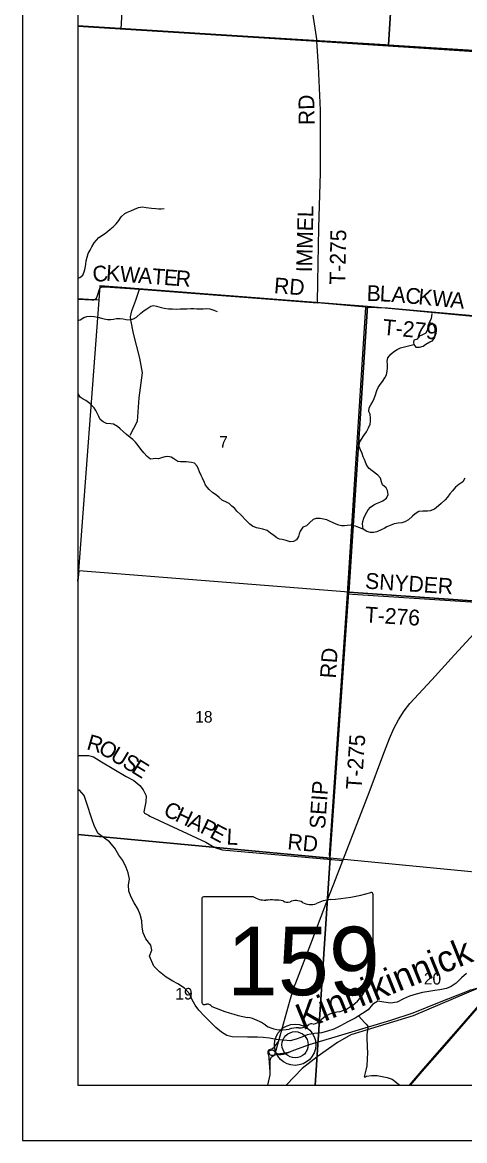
# Model space of a CAD drawing. Extents: x 0 to 42.5, y 0 to 22.
# Drawn here: x 2 to 2.796, y 14 to 16.014 of the extents above; entities that cross this region are included whole.
import ezdxf

# ---------------------------------------------------------------- set-up
doc = ezdxf.new("R2010")
doc.units = 0
for name, color, linetype in [('GM_X_County_Road', 7, 'Continuous'), ('GM_X_County_Road_Text', 7, 'Continuous'), ('GM_X_County_Text', 7, 'Continuous'), ('GM_X_Interchange_Ramps', 7, 'Continuous'), ('GM_X_Minor_Lake', 7, 'Continuous'), ('GM_X_Minor_River', 7, 'Continuous'), ('GM_X_Minor_River_Text', 7, 'Continuous'), ('GM_X_Rail_Line', 7, 'Continuous'), ('GM_X_Section', 7, 'Continuous'), ('GM_X_Section_Text', 7, 'Continuous'), ('GM_X_State_Location', 7, 'Continuous'), ('GM_X_State_Route', 7, 'Continuous'), ('GM_X_State_Shield', 7, 'Continuous'), ('GM_X_Township_Road', 7, 'Continuous'), ('GM_X_Township_Road_Text', 7, 'Continuous'), ('GM_X_Unincorporated', 7, 'Continuous'), ('GM_X_Unincorporated_Location', 7, 'Continuous'), ('SH_Cut_Line', 7, 'Continuous'), ('SH_Data', 7, 'Continuous')]:
    doc.layers.add(name, color=color, linetype=linetype)

msp = doc.modelspace()

# ---------------------------------------------------------------- linework, layer by layer
at = {"layer": 'GM_X_County_Road'}
for p, q in [((2.1, 16.0073), (2.5298, 15.9802)), ((2.5298, 15.9802), (3.1496, 15.9399))]:
    msp.add_line(p, q, dxfattribs=at)
for points in [[(2.1, 14.6939), (2.1188, 14.6936), (2.1277, 14.691), (2.1426, 14.6821), (2.1867, 14.6558), (2.2007, 14.6483), (2.2114, 14.6393), (2.2175, 14.6318), (2.2225, 14.6207), (2.2222, 14.6103), (2.2186, 14.5922), (2.2195, 14.5897), (2.2231, 14.5878), (2.2267, 14.5859)], [(2.2267, 14.5859), (2.2294, 14.5845), (2.3301, 14.5376), (2.342, 14.5304), (2.348, 14.5271), (2.3598, 14.5238), (2.5091, 14.5104), (2.5563, 14.5063), (2.5765, 14.5044)]]:
    msp.add_lwpolyline(points, dxfattribs=at)
at = {"layer": 'GM_X_Interchange_Ramps'}
for points in [[(2.1, 19.059), (2.1, 16.0076), (2.5297, 15.9805), (3.1495, 15.9401), (3.4734, 15.9192), (3.5088, 15.917), (3.5443, 15.9147), (3.6354, 15.9103), (3.6812, 15.9061), (3.7036, 15.9048), (3.7213, 15.9037), (4.4437, 15.8535), (4.576, 15.8439), (4.7033, 15.8346), (4.834, 15.8246), (5.0466, 15.8101), (5.2142, 15.7986), (5.2389, 16.1139)], [(4.4437, 15.8535), (3.7213, 15.9037), (3.7036, 15.9048), (3.6812, 15.9061), (3.6354, 15.9103), (3.5443, 15.9147), (3.5088, 15.917), (3.4734, 15.9192), (3.1495, 15.9401), (2.5297, 15.9805), (2.1, 16.0076), (2.1, 14.1), (5.0849, 14.1)]]:
    msp.add_lwpolyline(points, dxfattribs=at)
at = {"layer": 'GM_X_Minor_Lake'}
for points in [[(2.708, 15.4292), (2.7147, 15.4288), (2.721, 15.4309), (2.7261, 15.4347), (2.7331, 15.4387), (2.7379, 15.4406), (2.7423, 15.4465), (2.7426, 15.4542), (2.7427, 15.4609), (2.7421, 15.4656), (2.7385, 15.4715), (2.732, 15.4731), (2.7294, 15.4672), (2.7292, 15.4607), (2.7263, 15.4543), (2.72, 15.4511), (2.7136, 15.4482), (2.7107, 15.4433)], [(2.7107, 15.4433), (2.7043, 15.4419), (2.7041, 15.4376), (2.7043, 15.4336), (2.708, 15.4292)]]:
    msp.add_lwpolyline(points, dxfattribs=at)
at = {"layer": 'GM_X_Minor_River'}
for points in [[(2.1, 15.5531), (2.1036, 15.5543), (2.1087, 15.5589), (2.111, 15.565), (2.1128, 15.5712), (2.1143, 15.5784), (2.1149, 15.5845), (2.1166, 15.5914), (2.1185, 15.5976), (2.1221, 15.6035), (2.1252, 15.6096), (2.1292, 15.6168), (2.1333, 15.6215), (2.1377, 15.6263), (2.1425, 15.6293), (2.1503, 15.635), (2.1575, 15.6407), (2.1634, 15.6456), (2.1685, 15.6509), (2.1737, 15.6574), (2.1779, 15.6635), (2.1845, 15.6697), (2.1894, 15.6724), (2.1953, 15.6744), (2.2018, 15.6773), (2.2088, 15.6803), (2.2164, 15.6816), (2.2227, 15.6807), (2.2274, 15.6797), (2.2322, 15.6791), (2.24, 15.6785), (2.2453, 15.678), (2.25, 15.6781), (2.255, 15.6787)], [(2.1, 15.477), (2.1039, 15.4785), (2.1105, 15.4825), (2.1162, 15.4844), (2.1223, 15.4846), (2.1291, 15.4842), (2.1356, 15.4832), (2.1424, 15.4815), (2.1472, 15.4798), (2.1534, 15.4788), (2.1591, 15.479), (2.1642, 15.4796), (2.1694, 15.4805), (2.176, 15.4807), (2.1815, 15.4799), (2.1867, 15.479), (2.1939, 15.4784), (2.2001, 15.4803), (2.2051, 15.4829), (2.2129, 15.4901), (2.2192, 15.4949), (2.2239, 15.4983), (2.2309, 15.503), (2.2359, 15.5039), (2.2416, 15.5028), (2.2495, 15.5003), (2.2551, 15.4992), (2.263, 15.4982), (2.2702, 15.4978), (2.2765, 15.4976), (2.2839, 15.4978), (2.2896, 15.498), (2.2961, 15.4983), (2.3033, 15.4985), (2.3084, 15.4985), (2.3137, 15.4983), (2.3198, 15.4981), (2.3253, 15.4981), (2.3318, 15.4985), (2.3371, 15.4981), (2.3443, 15.4956), (2.3506, 15.4931)], [(2.732, 15.4731), (2.7361, 15.4805), (2.7371, 15.4851), (2.7374, 15.4894)], [(2.6131, 15.1013), (2.612, 15.1106), (2.6126, 15.1153), (2.6145, 15.1208), (2.6177, 15.1277), (2.6223, 15.1358), (2.6265, 15.1408), (2.6322, 15.1453), (2.6373, 15.1476), (2.6432, 15.1499), (2.6489, 15.1525), (2.6552, 15.1571), (2.6584, 15.1635), (2.6573, 15.1709), (2.6544, 15.1759), (2.6482, 15.1812), (2.6463, 15.1867), (2.6442, 15.1932), (2.6397, 15.1985), (2.6294, 15.2061), (2.6241, 15.2103), (2.62, 15.2158), (2.6177, 15.2217), (2.6158, 15.2268), (2.6135, 15.2318), (2.6113, 15.2377), (2.6086, 15.2443), (2.6063, 15.2502), (2.6067, 15.2571), (2.61, 15.2635), (2.6145, 15.2698), (2.6191, 15.2766), (2.6227, 15.2836), (2.6256, 15.2903), (2.6262, 15.295), (2.6266, 15.3011), (2.6258, 15.3081), (2.6237, 15.3133), (2.6241, 15.3197), (2.627, 15.3252), (2.6302, 15.3302), (2.6333, 15.3366), (2.6355, 15.3431), (2.6376, 15.3509), (2.6403, 15.3562), (2.6441, 15.3617), (2.6481, 15.3674), (2.6523, 15.3737), (2.6555, 15.3792), (2.6565, 15.386), (2.6569, 15.3921), (2.6569, 15.398), (2.6563, 15.4039), (2.6579, 15.4099), (2.6628, 15.4166), (2.668, 15.4206), (2.6746, 15.4249), (2.6807, 15.4278), (2.6877, 15.4296), (2.7043, 15.4336)], [(2.3239, 15.1928), (2.3218, 15.1981), (2.3189, 15.2046), (2.3172, 15.2093), (2.3144, 15.2148), (2.3097, 15.2202), (2.3045, 15.2215), (2.2994, 15.2219), (2.2945, 15.2223), (2.2895, 15.2225), (2.2848, 15.2225), (2.2797, 15.2231), (2.2726, 15.2278), (2.2679, 15.2312), (2.2618, 15.2324), (2.2563, 15.2315), (2.2504, 15.2298), (2.2451, 15.2282), (2.2404, 15.2283), (2.2354, 15.2277), (2.2303, 15.2275), (2.2248, 15.2319), (2.2187, 15.2386), (2.2132, 15.2456), (2.2085, 15.2519), (2.2034, 15.2581), (2.1988, 15.2629), (2.1937, 15.2663), (2.1873, 15.2715), (2.1812, 15.277), (2.1761, 15.2818), (2.1711, 15.2861), (2.1641, 15.2901), (2.159, 15.2909), (2.1514, 15.2917), (2.1453, 15.2943), (2.1402, 15.2985), (2.1374, 15.3044), (2.1353, 15.3092), (2.1323, 15.3147), (2.129, 15.3196), (2.1216, 15.3278), (2.1143, 15.3328), (2.1091, 15.3353), (2.104, 15.3387), (2.1004, 15.3448), (2.1, 15.3452)], [(2.7963, 15.1931), (2.7929, 15.1866), (2.7857, 15.1815), (2.7794, 15.1766), (2.7739, 15.1705), (2.7691, 15.1646), (2.7653, 15.159), (2.7609, 15.1538), (2.7535, 15.1476), (2.7486, 15.1432), (2.7415, 15.1375), (2.7341, 15.1341), (2.7292, 15.1337), (2.7205, 15.1338), (2.7134, 15.133), (2.7068, 15.129), (2.7018, 15.1249), (2.6948, 15.118), (2.6883, 15.1144), (2.683, 15.1129), (2.6764, 15.112), (2.6693, 15.1109), (2.6621, 15.1076), (2.6559, 15.1052), (2.6509, 15.1022), (2.6456, 15.0999), (2.638, 15.0967), (2.6321, 15.0955), (2.6266, 15.0954), (2.6199, 15.0973), (2.6131, 15.1013), (2.6057, 15.1045), (2.5996, 15.1068), (2.5911, 15.1083), (2.5845, 15.108), (2.5795, 15.1074), (2.5744, 15.1072), (2.5696, 15.1084), (2.5645, 15.1101), (2.5583, 15.1133), (2.5529, 15.1158), (2.5476, 15.1179), (2.5417, 15.1194), (2.536, 15.1204), (2.5288, 15.1202), (2.5231, 15.1189), (2.5176, 15.113), (2.5111, 15.1075), (2.5049, 15.1049), (2.4997, 15.0979), (2.4982, 15.0929), (2.4969, 15.0882), (2.4931, 15.0821), (2.4877, 15.0793), (2.4819, 15.0785), (2.4748, 15.0808), (2.4676, 15.0825), (2.4629, 15.0831), (2.4581, 15.0854), (2.4523, 15.0901), (2.4466, 15.0943), (2.4405, 15.0987), (2.4329, 15.101), (2.4276, 15.1022), (2.4211, 15.1035), (2.4143, 15.1069), (2.4092, 15.1104), (2.4042, 15.1159), (2.3927, 15.1275), (2.3862, 15.1338), (2.3823, 15.1385), (2.3769, 15.1427), (2.3724, 15.1475), (2.3652, 15.1513), (2.3604, 15.153), (2.3544, 15.1581), (2.3491, 15.1625), (2.3426, 15.1665), (2.3362, 15.1728), (2.3297, 15.1802), (2.3275, 15.185), (2.3239, 15.1928)], [(2.7198, 14.2669), (2.7084, 14.264), (2.6966, 14.2603), (2.6859, 14.2554), (2.6745, 14.2494), (2.6623, 14.2476), (2.6506, 14.2496), (2.6396, 14.2509), (2.63, 14.2449), (2.622, 14.2358), (2.6121, 14.229), (2.5991, 14.2208), (2.5857, 14.214), (2.5724, 14.2069), (2.5602, 14.2009), (2.5488, 14.1969), (2.5381, 14.1939), (2.5256, 14.1929), (2.5127, 14.1903), (2.5028, 14.1866), (2.4928, 14.1825), (2.4822, 14.1799), (2.4697, 14.1812), (2.4568, 14.182), (2.4446, 14.1848), (2.4333, 14.1856), (2.4234, 14.1861), (2.4052, 14.1866), (2.3778, 14.1868), (2.368, 14.1896), (2.3581, 14.1954), (2.3483, 14.2038), (2.3389, 14.213), (2.328, 14.2241), (2.3178, 14.2352), (2.3111, 14.244), (2.3051, 14.2547), (2.3013, 14.2638), (2.2916, 14.2746), (2.2798, 14.2823), (2.2708, 14.2873), (2.2587, 14.2946), (2.247, 14.3042), (2.2364, 14.3142), (2.229, 14.3325), (2.2329, 14.3431), (2.2314, 14.3522), (2.2224, 14.3633), (2.2172, 14.3744), (2.2157, 14.3843), (2.2147, 14.3957), (2.2121, 14.4071), (2.208, 14.4174), (2.2009, 14.4285), (2.1956, 14.4384), (2.1915, 14.4491), (2.1909, 14.4605), (2.1925, 14.4707), (2.1903, 14.4822), (2.1869, 14.4917), (2.181, 14.5043), (2.1738, 14.5142), (2.1663, 14.5268), (2.1569, 14.5379), (2.1479, 14.5445), (2.1365, 14.5529), (2.1298, 14.5659), (2.1253, 14.5777), (2.1224, 14.5868), (2.1183, 14.5998), (2.1146, 14.6109), (2.1113, 14.6215), (2.1026, 14.6311), (2.1, 14.632)], [(2.7991, 14.3009), (2.7903, 14.2934), (2.7807, 14.2835), (2.7719, 14.2775), (2.7632, 14.2742), (2.751, 14.2716), (2.7423, 14.2706), (2.7316, 14.2684), (2.7198, 14.2669)], [(2.605, 14.2245), (2.6163, 14.2121), (2.6189, 14.2098), (2.6214, 14.2061), (2.6214, 14.2048), (2.621, 14.1985), (2.6198, 14.1917), (2.62, 14.1866), (2.6207, 14.1677), (2.6212, 14.1588), (2.6197, 14.1349), (2.618, 14.1269), (2.6149, 14.115), (2.6174, 14.1149), (2.6191, 14.1163), (2.6284, 14.1171), (2.6383, 14.1175), (2.6562, 14.1137), (2.6655, 14.111), (2.6681, 14.1091), (2.6765, 14.1022), (2.6794, 14.1)]]:
    msp.add_lwpolyline(points, dxfattribs=at)
at = {"layer": 'GM_X_Rail_Line'}
for points in [[(2.8578, 14.2836), (2.8233, 14.2759), (2.7031, 14.2249), (2.5913, 14.1907), (2.567, 14.1766), (2.5303, 14.1507), (2.5038, 14.1297), (2.4749, 14.1)], [(2.6966, 14.1), (2.7185, 14.1251), (2.7593, 14.1718), (2.7897, 14.2068), (2.857, 14.2841)], [(2.6982, 14.1), (2.7194, 14.1243), (2.7602, 14.171), (2.7906, 14.206), (2.8579, 14.2833)]]:
    msp.add_lwpolyline(points, dxfattribs=at)
at = {"layer": 'GM_X_Section'}
for points in [[(2.2084, 16.5167), (2.6908, 16.4865), (2.659, 15.973), (2.6533, 15.9734), (2.1775, 16.0023)], [(2.6908, 16.4865), (3.2094, 16.4499), (3.1757, 15.9403), (2.659, 15.973)], [(2.138, 15.5138), (2.1401, 15.5399), (2.6209, 15.5028), (2.5872, 14.9876), (2.1014, 15.0261)], [(2.6209, 15.5028), (3.14, 15.4537), (3.0992, 14.9516), (2.5872, 14.9876)], [(2.5872, 14.9876), (3.0992, 14.9516), (3.062, 14.4595), (2.554, 14.5086)]]:
    msp.add_lwpolyline(points, close=True, dxfattribs=at)
at = {"layer": 'GM_X_State_Route'}
for points in [[(2.5603, 14.4622), (2.5765, 14.5044), (2.6242, 14.627), (2.6485, 14.693), (2.6604, 14.7245), (2.6685, 14.7424), (2.677, 14.7581), (2.6868, 14.7743), (2.697, 14.7871), (2.737, 14.8301), (2.7775, 14.8748), (2.8622, 14.9667), (2.9899, 15.0987), (3.1208, 15.232), (3.1457, 15.2575), (3.17, 15.2826), (3.1894, 15.3026), (3.2051, 15.3186), (3.2151, 15.329), (3.2209, 15.3347)], [(2.4921, 14.2839), (2.519, 14.3545), (2.5463, 14.4256), (2.5603, 14.4622)], [(2.4608, 14.1781), (2.4819, 14.2538), (2.4894, 14.2769), (2.4921, 14.2839)], [(2.4826, 14.1604), (2.4857, 14.1619), (2.4952, 14.1652), (2.5167, 14.1732), (2.6631, 14.217), (2.7034, 14.2301), (2.7509, 14.2492), (2.8013, 14.2694), (2.8066, 14.2715), (2.8119, 14.273), (2.8204, 14.2751), (2.8264, 14.2746), (2.8336, 14.2732), (2.8463, 14.2686), (2.853, 14.2667), (2.8896, 14.2631), (2.8984, 14.2631), (2.9089, 14.2648), (2.9462, 14.2717), (3.0136, 14.285), (3.0548, 14.2912), (3.0784, 14.2934)], [(2.4509, 14.1664), (2.454, 14.1687), (2.4611, 14.1788)], [(2.4441, 14.1502), (2.4435, 14.1532), (2.4421, 14.1571), (2.4424, 14.1605), (2.4441, 14.1635), (2.4465, 14.165), (2.4505, 14.1661), (2.4509, 14.1664)], [(2.4428, 14.1612), (2.4453, 14.1622), (2.448, 14.1632), (2.4506, 14.1633), (2.4529, 14.1619), (2.454, 14.1607), (2.4554, 14.1587)], [(2.4428, 14.1612), (2.4437, 14.1578), (2.4448, 14.1559), (2.4459, 14.1546), (2.4476, 14.154), (2.451, 14.1538), (2.4544, 14.1546)], [(2.4457, 14.1231), (2.4459, 14.1344), (2.4461, 14.1451), (2.4469, 14.1486), (2.4486, 14.1512), (2.4515, 14.1526), (2.4544, 14.1546), (2.4554, 14.1587), (2.4608, 14.1781)], [(2.4544, 14.1546), (2.4598, 14.1549), (2.4658, 14.1551), (2.4702, 14.156), (2.4739, 14.1568), (2.4787, 14.1586), (2.4826, 14.1604)], [(2.4554, 14.1587), (2.4565, 14.1575), (2.4588, 14.1567), (2.461, 14.1566), (2.4642, 14.1568), (2.4685, 14.1573), (2.473, 14.1584), (2.4833, 14.1608)], [(2.4457, 14.1231), (2.4443, 14.1492), (2.4441, 14.1502)], [(2.4416, 14.1), (2.4457, 14.1184), (2.4457, 14.1231)]]:
    msp.add_lwpolyline(points, dxfattribs=at)
at = {"layer": 'GM_X_State_Shield'}
for p, q in [((2.631, 14.3458), (2.631, 14.4437)), ((2.3227, 14.4358), (2.3227, 14.2487)), ((2.416, 14.439), (2.3258, 14.439)), ((2.6309, 14.3458), (2.631, 14.3458))]:
    msp.add_line(p, q, dxfattribs=at)
for centre, major_axis, start_param, end_param in [((2.5212, 14.6942), (0.3269, 0), 4.814394, 5.042369), ((2.6275, 14.4441), (0.00343, 0), 6.141152, 7.989035), ((2.3263, 14.4362), (0.00357, 0), 1.712693, 3.28349), ((2.4375, 14.4608), (0.0346, 0), 4.042523, 4.731795), ((2.449, 14.334), (0.1243, 0), 1.404758, 1.657858), ((2.4772, 14.4372), (0.00999, 0), 3.836095, 5.185415), ((2.4919, 14.4156), (0.0208, 0), 0.950623, 2.079405), ((2.5187, 14.4452), (0.025, 0), 4.081561, 5.145723), ((2.5629, 14.3819), (0.0658, 0), 1.699011, 2.107814), ((2.6302, 14.3386), (0.00531, 0), 1.883978, 3.671073), ((2.6273, 14.3454), (0.00367, 0), 5.05454, 6.418171), ((2.5964, 14.3262), (0.0319, 0), 5.934695, 6.695948), ((2.5395, 14.2924), (0.0818, 0), 5.101752, 6.440018), ((2.6433, 14.3048), (0.0232, 0), 2.387724, 3.262537), ((2.3263, 14.2483), (0.0036, 0), 3.00124, 4.508301), ((2.3268, 14.2674), (0.0275, 0), 4.665946, 4.897461), ((2.3325, 14.2379), (0.00991, 0), 0.519207, 1.627899), ((2.4576, 14.406), (0.2361, 0), 4.195997, 4.488961), ((2.3872, 14.1646), (0.0739, 0), 0.823519, 1.323587), ((2.5739, 14.1961), (0.0448, 0), 1.647645, 2.488434), ((2.4671, 14.2369), (0.0469, 0), 4.026481, 4.996735), ((2.4942, 14.1722), (0.0385, 0), 1.495662, 1.94098), ((2.4976, 14.2229), (0.025, 0), 4.691044, 5.507374), ((2.5202, 14.2048), (0.00703, 0), 1.147584, 2.315152), ((2.5172, 14.2305), (0.0264, 0), 4.937069, 5.64225)]:
    msp.add_ellipse(centre, major_axis=major_axis, ratio=0.8, start_param=start_param, end_param=end_param, dxfattribs=at)
at = {"layer": 'GM_X_Township_Road'}
msp.add_line((2.6181, 15.5008), (2.5312, 15.5091), dxfattribs=at)
for points in [[(2.5208, 16.0382), (2.5298, 15.9802)], [(2.5312, 15.5091), (2.5316, 15.5465), (2.5335, 15.6437), (2.5367, 15.7428), (2.5365, 15.8558), (2.5329, 15.9354), (2.5298, 15.9802)], [(2.1, 15.5154), (2.1252, 15.5142), (2.1286, 15.5143), (2.1307, 15.5152), (2.1336, 15.5173), (2.1354, 15.522), (2.1387, 15.5333), (2.1401, 15.5358), (2.1426, 15.5374), (2.1492, 15.5377), (2.2109, 15.5333), (2.5312, 15.5091)], [(2.1939, 15.2703), (2.2072, 15.2955), (2.2102, 15.338), (2.2161, 15.3826), (2.2113, 15.4093), (2.1997, 15.4539), (2.1949, 15.4783), (2.1947, 15.4838), (2.1968, 15.4942), (2.2044, 15.5139), (2.2109, 15.5333)], [(2.5563, 14.5063), (2.5541, 14.5091), (2.5525, 14.515), (2.5853, 14.9846), (2.6181, 15.5008)], [(2.6181, 15.5008), (2.6572, 15.5001), (2.8111, 15.486), (2.8601, 15.4805), (2.8887, 15.4777), (2.9272, 15.474), (2.9874, 15.4683), (3.0157, 15.4654), (3.0451, 15.4622), (3.2781, 15.4429)], [(2.5853, 14.9846), (2.8622, 14.9667), (2.8872, 14.9652)]]:
    msp.add_lwpolyline(points, dxfattribs=at)
at = {"layer": 'GM_X_Unincorporated'}
for points in [[(2.1, 15.5162), (2.1, 15.0262), (2.1014, 15.0261), (2.138, 15.5138)], [(2.1, 15.0262), (2.1, 15.0073), (2.1014, 15.0261)], [(2.1, 15.0073), (2.1, 14.5511), (2.554, 14.5086), (2.5872, 14.9876), (2.1014, 15.0261)], [(2.1, 14.5511), (2.1, 14.1), (2.527, 14.1), (2.554, 14.5086)], [(2.527, 14.1), (3.0348, 14.1), (3.062, 14.4595), (2.554, 14.5086)]]:
    msp.add_lwpolyline(points, close=True, dxfattribs=at)
for radius in [0.0372, 0.0236]:
    msp.add_circle((2.4908, 14.1727), radius, dxfattribs=at)
at = {"layer": 'GM_X_Unincorporated_Location'}
msp.add_line((2.4908, 14.1727), (2.4908, 14.1727), dxfattribs=at)
at = {"layer": 'SH_Cut_Line'}
for points in [[(2.1, 20.9), (2.1, 16.0076), (2.5297, 15.9805), (3.1495, 15.9401), (3.4734, 15.9192), (3.5088, 15.917), (3.5443, 15.9147), (3.6354, 15.9103), (3.6812, 15.9061), (3.7036, 15.9048), (3.7213, 15.9037), (4.4437, 15.8535)], [(4.4437, 15.8535), (3.7213, 15.9037), (3.7036, 15.9048), (3.6812, 15.9061), (3.6354, 15.9103), (3.5443, 15.9147), (3.5088, 15.917), (3.4734, 15.9192), (3.1495, 15.9401), (2.5297, 15.9805), (2.1, 16.0076), (2.1, 14.1), (8.0699, 14.1)]]:
    msp.add_lwpolyline(points, dxfattribs=at)
at = {"layer": 'SH_Data'}
for p, q in [((2, 21), (2, 14)), ((2.1, 20.9), (2.1, 14.1)), ((2.1, 14.1), (8.9, 14.1)), ((2.1, 14.1), (2.1, 14.1)), ((2, 14), (9, 14))]:
    msp.add_line(p, q, dxfattribs=at)

# ---------------------------------------------------------------- texts
at = {"layer": 'GM_X_County_Road_Text'}
for s, height, rotation, p in [('R', 0.0284, 344.1157, (2.1141, 14.7051)), ('O', 0.0284, 329.8078, (2.1348, 14.6995)), ('U', 0.0284, 329.0975, (2.1563, 14.6869)), ('S', 0.0284, 329.6388, (2.178, 14.674)), ('E', 0.0284, 328.2145, (2.1944, 14.6644)), ('C', 0.0284, 334.7162, (2.2519, 14.5867)), ('H', 0.0284, 334.7155, (2.273, 14.5767)), ('A', 0.0284, 334.6911, (2.2956, 14.566)), ('P', 0.0284, 334.0597, (2.3181, 14.5554)), ('E', 0.0284, 331.9878, (2.3351, 14.5471)), ('L', 0.0284, 357.1191, (2.3669, 14.5335)), ('RD', 0.02841, 354.6283, (2.4761, 14.5248))]:
    msp.add_text(s, height=height, rotation=rotation, dxfattribs=at).set_placement(p)
at = {"layer": 'GM_X_County_Text'}
msp.add_text('PICKAWAY COUNTY', height=0.094697, rotation=356.446, dxfattribs=at).set_placement((2.244, 16.0663))
at = {"layer": 'GM_X_Minor_River_Text'}
msp.add_text('Kinnikinnick', height=0.047348, rotation=22.0024, dxfattribs=at).set_placement((2.5042, 14.1982))
at = {"layer": 'GM_X_Section_Text'}
for s, height, p in [('7', 0.0209, (2.3542, 15.2481)), ('18', 0.02093, (2.3111, 14.7528)), ('20', 0.02093, (2.7225, 14.2812)), ('19', 0.02093, (2.2752, 14.2541))]:
    msp.add_text(s, height=height, rotation=0, dxfattribs=at).set_placement(p)
at = {"layer": 'GM_X_State_Location'}
msp.add_text('159', height=0.0000947, rotation=0, dxfattribs=at).set_placement((2.4433, 14.2713))
for s in ['s', 'r']:
    msp.add_text(s, height=0.0000947, dxfattribs=at).set_placement((2.4768, 14.2782))
at = {"layer": 'GM_X_State_Shield'}
msp.add_text('159', height=0.1233, dxfattribs=at).set_placement((2.3681, 14.2619))
at = {"layer": 'GM_X_Township_Road_Text'}
for s, height, rotation, p in [('RD', 0.02841, 90.9317, (2.5259, 15.8292)), ('IMMEL', 0.02841, 88.7625, (2.5213, 15.5637)), ('T-275', 0.02841, 88.8722, (2.581, 15.5414)), ('C', 0.0284, 8.6506, (2.1285, 15.5453)), ('K', 0.0284, 356.176, (2.1499, 15.5488)), ('W', 0.0284, 355.7437, (2.1748, 15.5471)), ('A', 0.0284, 355.7435, (2.2076, 15.5446)), ('T', 0.0284, 355.7403, (2.2326, 15.5428)), ('E', 0.0284, 355.7428, (2.2538, 15.5412)), ('R', 0.0284, 355.742, (2.275, 15.5396)), ('RD', 0.02841, 355.564, (2.4521, 15.5264)), ('B', 0.0284, 358.5753, (2.6194, 15.5123)), ('L', 0.0284, 357.046, (2.6425, 15.5117)), ('A', 0.0284, 355.0615, (2.6635, 15.5106)), ('C', 0.0284, 354.4883, (2.6883, 15.5085)), ('K', 0.0284, 354.4883, (2.7116, 15.5063)), ('W', 0.0284, 354.4887, (2.7364, 15.5039)), ('A', 0.0284, 354.4873, (2.7692, 15.5007)), ('T-279', 0.02841, 354.8503, (2.6476, 15.4515)), ('SNYDER', 0.02841, 356.2089, (2.6162, 14.9944)), ('T-276', 0.02841, 356.3357, (2.6156, 14.9336)), ('RD', 0.02841, 86.0551, (2.5639, 14.8319)), ('T-275', 0.02841, 86.0548, (2.6105, 14.6315)), ('SEIP', 0.02841, 85.9855, (2.5447, 14.5607))]:
    msp.add_text(s, height=height, rotation=rotation, dxfattribs=at).set_placement(p)

doc.saveas('drawing.dxf')
